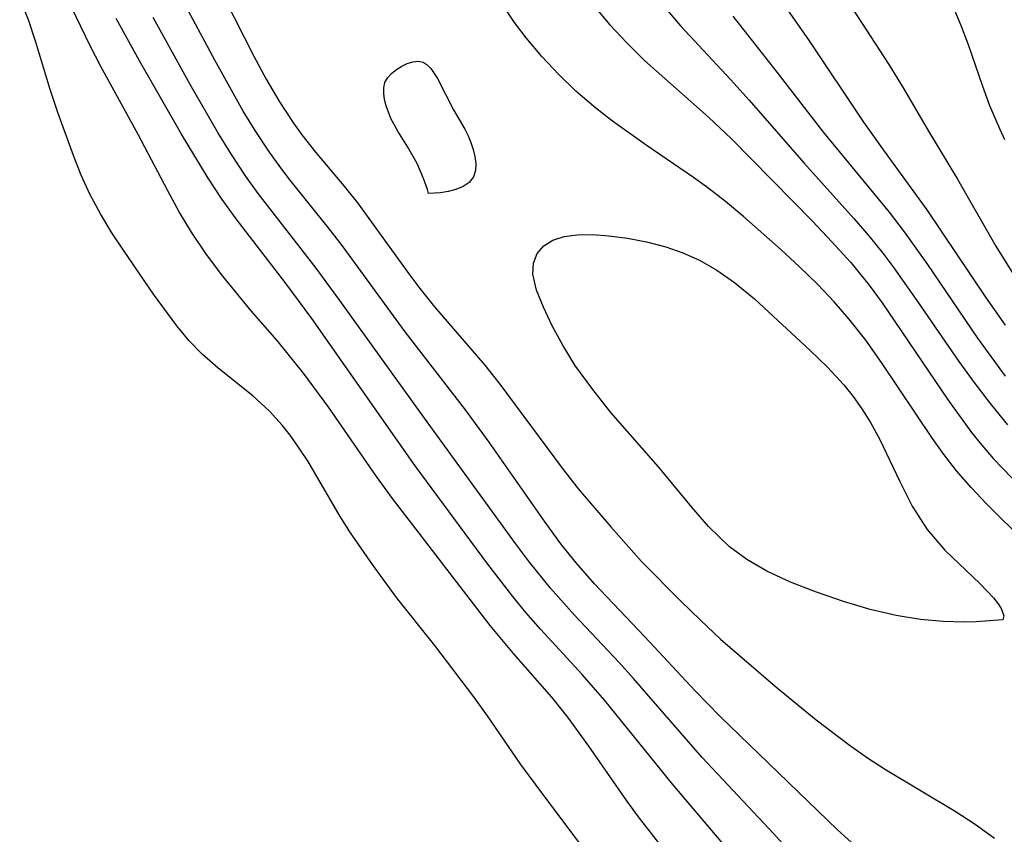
# Model space of a CAD drawing. Header units: metres. Extents: x 1073367 to 1082519, y 1569854 to 1574957.
# Tile 854 of 1056: x 1079590 to 1079659, y 1572645 to 1572702. Entities that reach past the tile are written whole.
import ezdxf

# ---------------------------------------------------------------- set-up
doc = ezdxf.new("R2010")
doc.units = ezdxf.units.M
doc.layers.add('CGG_CurvaNivelLidar_v1', color=253, linetype='Continuous', lineweight=30)

msp = doc.modelspace()

# ---------------------------------------------------------------- linework, layer by layer
at = {"layer": 'CGG_CurvaNivelLidar_v1'}
for p, q in [((1079603.6159, 1572698.6977, 71.5), (1079598.0113, 1572709.1597, 71.5)), ((1079602.0757, 1572707.3672, 71), (1079606.338, 1572698.9664, 71)), ((1079594.9318, 1572699.6916, 73), (1079592.3644, 1572705.0434, 73)), ((1079641.7301, 1572704.7198, 73), (1079644.9674, 1572700.115, 73)), ((1079590.6348, 1572701.4876, 73.5), (1079590.0316, 1572702.9848, 73.5)), ((1079630.0201, 1572702.4826, 71.5), (1079631.1346, 1572701.1591, 71.5)), ((1079634.865, 1572702.4819, 72), (1079636.0546, 1572701.0769, 72)), ((1079647.7023, 1572702.7656, 73.5), (1079650.5483, 1572698.3865, 73.5)), ((1079624.4948, 1572701.3152, 71), (1079623.7353, 1572702.4261, 71)), ((1079639.6818, 1572701.761, 72.5), (1079642.7621, 1572697.8512, 72.5)), ((1079655.1249, 1572702.1615, 74), (1079655.5488, 1572701.1788, 74)), ((1079591.1617, 1572699.9546, 73.5), (1079590.6348, 1572701.4876, 73.5)), ((1079598.3734, 1572698.6472, 72.5), (1079596.7463, 1572701.5897, 72.5)), ((1079601.9025, 1572697.0062, 72), (1079599.3161, 1572701.6721, 72)), ((1079625.2996, 1572700.2394, 71), (1079624.4948, 1572701.3152, 71)), ((1079631.1346, 1572701.1591, 71.5), (1079632.3107, 1572699.8889, 71.5)), ((1079636.0546, 1572701.0769, 72), (1079639.5231, 1572697.3481, 72)), ((1079655.5488, 1572701.1788, 74), (1079656.0796, 1572699.7792, 74)), ((1079592.1599, 1572696.6555, 73.5), (1079591.1617, 1572699.9546, 73.5)), ((1079626.385, 1572698.9436, 71), (1079625.2996, 1572700.2394, 71)), ((1079632.3107, 1572699.8889, 71.5), (1079633.5435, 1572698.6731, 71.5)), ((1079644.9674, 1572700.115, 73), (1079648.7759, 1572694.3822, 73)), ((1079656.0796, 1572699.7792, 74), (1079657.0493, 1572696.9434, 74)), ((1079595.6872, 1572698.2505, 73), (1079594.9318, 1572699.6916, 73)), ((1079601.2924, 1572693.5355, 72.5), (1079598.3734, 1572698.6472, 72.5)), ((1079605.6, 1572695.1467, 71.5), (1079603.6159, 1572698.6977, 71.5)), ((1079606.338, 1572698.9664, 71), (1079607.2023, 1572697.3646, 71)), ((1079616.6346, 1572698.2777, 70.5), (1079617.0174, 1572698.4545, 70.5)), ((1079617.0174, 1572698.4545, 70.5), (1079617.4016, 1572698.5717, 70.5)), ((1079617.4016, 1572698.5717, 70.5), (1079617.7727, 1572698.6117, 70.5)), ((1079617.7727, 1572698.6117, 70.5), (1079618.1159, 1572698.5496, 70.5)), ((1079618.1159, 1572698.5496, 70.5), (1079618.4056, 1572698.3773, 70.5)), ((1079618.4056, 1572698.3773, 70.5), (1079618.6657, 1572698.1142, 70.5)), ((1079627.5422, 1572697.7109, 71), (1079626.385, 1572698.9436, 71)), ((1079633.5435, 1572698.6731, 71.5), (1079637.995, 1572694.7176, 71.5)), ((1079650.5483, 1572698.3865, 73.5), (1079651.5463, 1572696.7674, 73.5)), ((1079598.2912, 1572693.5236, 73), (1079595.6872, 1572698.2505, 73)), ((1079615.6606, 1572697.4827, 70.5), (1079615.9368, 1572697.7874, 70.5)), ((1079615.9368, 1572697.7874, 70.5), (1079616.2686, 1572698.0531, 70.5)), ((1079616.2686, 1572698.0531, 70.5), (1079616.6346, 1572698.2777, 70.5)), ((1079618.6657, 1572698.1142, 70.5), (1079619.1291, 1572697.4079, 70.5)), ((1079628.762, 1572696.5398, 71), (1079627.5422, 1572697.7109, 71)), ((1079642.7621, 1572697.8512, 72.5), (1079646.0054, 1572693.6636, 72.5)), ((1079603.8286, 1572693.6474, 72), (1079601.9025, 1572697.0062, 72)), ((1079607.2023, 1572697.3646, 71), (1079608.1128, 1572695.8023, 71)), ((1079615.3814, 1572696.7691, 70.5), (1079615.4671, 1572697.1367, 70.5)), ((1079615.4671, 1572697.1367, 70.5), (1079615.6606, 1572697.4827, 70.5)), ((1079619.1291, 1572697.4079, 70.5), (1079620.2313, 1572695.2375, 70.5)), ((1079639.5231, 1572697.3481, 72), (1079640.8315, 1572695.8959, 72)), ((1079592.6938, 1572695.0473, 73.5), (1079592.1599, 1572696.6555, 73.5)), ((1079615.377, 1572696.3706, 70.5), (1079615.3814, 1572696.7691, 70.5)), ((1079615.4357, 1572695.9511, 70.5), (1079615.377, 1572696.3706, 70.5)), ((1079630.1437, 1572695.3495, 71), (1079628.762, 1572696.5398, 71)), ((1079651.5463, 1572696.7674, 73.5), (1079653.3766, 1572693.6375, 73.5)), ((1079657.0493, 1572696.9434, 74), (1079657.5626, 1572695.5366, 74)), ((1079608.1128, 1572695.8023, 71), (1079609.0938, 1572694.2984, 71)), ((1079615.5442, 1572695.5184, 70.5), (1079615.4357, 1572695.9511, 70.5)), ((1079640.8315, 1572695.8959, 72), (1079644.6323, 1572691.5336, 72)), ((1079593.7729, 1572692.0613, 73.5), (1079592.6938, 1572695.0473, 73.5)), ((1079606.4214, 1572693.7986, 71.5), (1079605.6, 1572695.1467, 71.5)), ((1079615.8757, 1572694.6402, 70.5), (1079615.5442, 1572695.5184, 70.5)), ((1079620.2313, 1572695.2375, 70.5), (1079621.0175, 1572693.8871, 70.5)), ((1079631.2989, 1572694.4549, 71), (1079630.1437, 1572695.3495, 71)), ((1079657.5626, 1572695.5366, 74), (1079658.2469, 1572693.9253, 74)), ((1079609.0938, 1572694.2984, 71), (1079609.6826, 1572693.4902, 71)), ((1079616.3552, 1572693.7438, 70.5), (1079615.8757, 1572694.6402, 70.5)), ((1079633.6585, 1572692.781, 71), (1079631.2989, 1572694.4549, 71)), ((1079637.995, 1572694.7176, 71.5), (1079639.5859, 1572693.2067, 71.5)), ((1079648.7759, 1572694.3822, 73), (1079650.2165, 1572692.3557, 73)), ((1079603.1473, 1572690.4833, 72.5), (1079601.2924, 1572693.5355, 72.5)), ((1079604.7701, 1572692.1206, 72), (1079603.8286, 1572693.6474, 72)), ((1079607.4239, 1572692.287, 71.5), (1079606.4214, 1572693.7986, 71.5)), ((1079617.0649, 1572692.6352, 70.5), (1079616.3552, 1572693.7438, 70.5)), ((1079621.0175, 1572693.8871, 70.5), (1079621.2509, 1572693.4312, 70.5)), ((1079646.0054, 1572693.6636, 72.5), (1079649.4908, 1572689.4416, 72.5)), ((1079653.3766, 1572693.6375, 73.5), (1079655.3212, 1572690.4042, 73.5)), ((1079658.2469, 1572693.9253, 74), (1079658.6165, 1572693.1652, 74)), ((1079600.3412, 1572689.5871, 73), (1079598.2912, 1572693.5236, 73)), ((1079609.6826, 1572693.4902, 71), (1079610.634, 1572692.29, 71)), ((1079621.2509, 1572693.4312, 70.5), (1079621.4498, 1572692.9501, 70.5)), ((1079621.4498, 1572692.9501, 70.5), (1079621.6077, 1572692.4619, 70.5)), ((1079639.5859, 1572693.2067, 71.5), (1079645.2263, 1572687.4739, 71.5)), ((1079608.0881, 1572691.3674, 71.5), (1079607.4239, 1572692.287, 71.5)), ((1079610.634, 1572692.29, 71), (1079612.6018, 1572689.9456, 71)), ((1079617.7083, 1572691.4893, 70.5), (1079617.0649, 1572692.6352, 70.5)), ((1079621.6077, 1572692.4619, 70.5), (1079621.7263, 1572691.975, 70.5)), ((1079636.9483, 1572690.5334, 71), (1079633.6585, 1572692.781, 71)), ((1079650.2165, 1572692.3557, 73), (1079653.1899, 1572688.2832, 73)), ((1079594.3178, 1572690.6925, 73.5), (1079593.7729, 1572692.0613, 73.5)), ((1079605.7617, 1572690.6306, 72), (1079604.7701, 1572692.1206, 72)), ((1079618.1606, 1572690.4627, 70.5), (1079617.7083, 1572691.4893, 70.5)), ((1079621.7263, 1572691.975, 70.5), (1079621.801, 1572691.4979, 70.5)), ((1079621.801, 1572691.4979, 70.5), (1079621.7798, 1572691.0215, 70.5)), ((1079644.6323, 1572691.5336, 72), (1079648.125, 1572687.6692, 72)), ((1079608.7758, 1572690.4656, 71.5), (1079608.0881, 1572691.3674, 71.5)), ((1079621.7798, 1572691.0215, 70.5), (1079621.6292, 1572690.5708, 70.5)), ((1079594.925, 1572689.3567, 73.5), (1079594.3178, 1572690.6925, 73.5)), ((1079604.1364, 1572689.0009, 72.5), (1079603.1473, 1572690.4833, 72.5)), ((1079606.6352, 1572689.4211, 72), (1079605.7617, 1572690.6306, 72)), ((1079611.7071, 1572686.8029, 71.5), (1079608.7758, 1572690.4656, 71.5)), ((1079618.4357, 1572689.6986, 70.5), (1079618.1606, 1572690.4627, 70.5)), ((1079621.3361, 1572690.1851, 70.5), (1079620.9106, 1572689.8954, 70.5)), ((1079621.6292, 1572690.5708, 70.5), (1079621.3361, 1572690.1851, 70.5)), ((1079637.8644, 1572689.875, 71), (1079636.9483, 1572690.5334, 71)), ((1079655.3212, 1572690.4042, 73.5), (1079657.9992, 1572685.7398, 73.5)), ((1079601.1373, 1572688.1293, 73), (1079600.3412, 1572689.5871, 73)), ((1079610.6854, 1572684.2104, 72), (1079606.6352, 1572689.4211, 72)), ((1079612.6018, 1572689.9456, 71), (1079613.5601, 1572688.7528, 71)), ((1079618.5, 1572689.4009, 70.5), (1079618.4357, 1572689.6986, 70.5)), ((1079619.3395, 1572689.4613, 70.5), (1079618.5, 1572689.4009, 70.5)), ((1079619.8555, 1572689.5477, 70.5), (1079619.3395, 1572689.4613, 70.5)), ((1079620.3978, 1572689.6879, 70.5), (1079619.8555, 1572689.5477, 70.5)), ((1079620.9106, 1572689.8954, 70.5), (1079620.3978, 1572689.6879, 70.5)), ((1079639.1738, 1572688.8527, 71), (1079637.8644, 1572689.875, 71)), ((1079649.4908, 1572689.4416, 72.5), (1079650.5758, 1572688.0996, 72.5)), ((1079595.6529, 1572687.9998, 73.5), (1079594.925, 1572689.3567, 73.5)), ((1079605.1158, 1572687.6448, 72.5), (1079604.1364, 1572689.0009, 72.5)), ((1079613.5601, 1572688.7528, 71), (1079617.2052, 1572683.714, 71)), ((1079640.4476, 1572687.7824, 71), (1079639.1738, 1572688.8527, 71)), ((1079601.9877, 1572686.7101, 73), (1079601.1373, 1572688.1293, 73)), ((1079650.5758, 1572688.0996, 72.5), (1079651.6286, 1572686.7322, 72.5)), ((1079653.1899, 1572688.2832, 73), (1079657.2841, 1572682.1837, 73)), ((1079596.4529, 1572686.6831, 73.5), (1079595.6529, 1572687.9998, 73.5)), ((1079608.5235, 1572683.2252, 72.5), (1079605.1158, 1572687.6448, 72.5)), ((1079643.0336, 1572685.5074, 71), (1079640.4476, 1572687.7824, 71)), ((1079645.2263, 1572687.4739, 71.5), (1079646.5861, 1572686.0558, 71.5)), ((1079648.125, 1572687.6692, 72), (1079649.1492, 1572686.4742, 72)), ((1079597.2972, 1572685.3952, 73.5), (1079596.4529, 1572686.6831, 73.5)), ((1079603.0475, 1572685.1543, 73), (1079601.9877, 1572686.7101, 73)), ((1079612.5455, 1572685.6988, 71.5), (1079611.7071, 1572686.8029, 71.5)), ((1079651.6286, 1572686.7322, 72.5), (1079653.2428, 1572684.4626, 72.5)), ((1079626.5302, 1572685.7743, 70.5), (1079627.1623, 1572686.1601, 70.5)), ((1079627.1623, 1572686.1601, 70.5), (1079627.9475, 1572686.4069, 70.5)), ((1079627.9475, 1572686.4069, 70.5), (1079628.851, 1572686.531, 70.5)), ((1079628.851, 1572686.531, 70.5), (1079629.9109, 1572686.545, 70.5)), ((1079629.9109, 1572686.545, 70.5), (1079631.0473, 1572686.4669, 70.5)), ((1079631.0473, 1572686.4669, 70.5), (1079632.3435, 1572686.3044, 70.5)), ((1079632.3435, 1572686.3044, 70.5), (1079633.6762, 1572686.0564, 70.5)), ((1079633.6762, 1572686.0564, 70.5), (1079635.0183, 1572685.7055, 70.5)), ((1079646.5861, 1572686.0558, 71.5), (1079647.8982, 1572684.5989, 71.5)), ((1079649.1492, 1572686.4742, 72), (1079650.1368, 1572685.2485, 72)), ((1079599.3502, 1572682.4073, 73.5), (1079597.2972, 1572685.3952, 73.5)), ((1079616.8698, 1572679.7906, 71.5), (1079612.5455, 1572685.6988, 71.5)), ((1079626.0745, 1572685.2243, 70.5), (1079626.5302, 1572685.7743, 70.5)), ((1079635.0183, 1572685.7055, 70.5), (1079636.2065, 1572685.2872, 70.5)), ((1079644.3421, 1572684.308, 71), (1079643.0336, 1572685.5074, 71)), ((1079657.9992, 1572685.7398, 73.5), (1079659.2995, 1572683.6478, 73.5)), ((1079604.1798, 1572683.6496, 73), (1079603.0475, 1572685.1543, 73)), ((1079625.8184, 1572684.5507, 70.5), (1079626.0745, 1572685.2243, 70.5)), ((1079636.2065, 1572685.2872, 70.5), (1079637.3649, 1572684.762, 70.5)), ((1079637.3649, 1572684.762, 70.5), (1079638.5699, 1572684.0708, 70.5)), ((1079650.1368, 1572685.2485, 72), (1079650.9019, 1572684.2354, 72)), ((1079612.3256, 1572681.9718, 72), (1079610.6854, 1572684.2104, 72)), ((1079625.7661, 1572683.7935, 70.5), (1079625.8184, 1572684.5507, 70.5)), ((1079638.5699, 1572684.0708, 70.5), (1079639.8036, 1572683.2184, 70.5)), ((1079645.6069, 1572683.0715, 71), (1079644.3421, 1572684.308, 71)), ((1079647.8982, 1572684.5989, 71.5), (1079649.1797, 1572683.0182, 71.5)), ((1079650.9019, 1572684.2354, 72), (1079652.5511, 1572681.8987, 72)), ((1079653.2428, 1572684.4626, 72.5), (1079656.7184, 1572679.346, 72.5)), ((1079606.1467, 1572681.2459, 73), (1079604.1798, 1572683.6496, 73)), ((1079617.2052, 1572683.714, 71), (1079617.8967, 1572682.8067, 71)), ((1079626.0076, 1572682.6906, 70.5), (1079625.7661, 1572683.7935, 70.5)), ((1079610.3775, 1572680.7102, 72.5), (1079608.5235, 1572683.2252, 72.5)), ((1079617.8967, 1572682.8067, 71), (1079618.9258, 1572681.5255, 71)), ((1079626.4969, 1572681.4873, 70.5), (1079626.0076, 1572682.6906, 70.5)), ((1079639.8036, 1572683.2184, 70.5), (1079641.1912, 1572682.0843, 70.5)), ((1079646.7484, 1572681.8579, 71), (1079645.6069, 1572683.0715, 71)), ((1079649.1797, 1572683.0182, 71.5), (1079650.0864, 1572681.7887, 71.5)), ((1079600.969, 1572680.1904, 73.5), (1079599.3502, 1572682.4073, 73.5)), ((1079618.2222, 1572673.7598, 72), (1079612.3256, 1572681.9718, 72)), ((1079641.1912, 1572682.0843, 70.5), (1079645.0807, 1572678.475, 70.5)), ((1079652.5511, 1572681.8987, 72), (1079655.4288, 1572677.7143, 72)), ((1079657.2841, 1572682.1837, 73), (1079658.6554, 1572680.2554, 73)), ((1079607.9523, 1572679.1848, 73), (1079606.1467, 1572681.2459, 73)), ((1079618.9258, 1572681.5255, 71), (1079622.4086, 1572677.4682, 71)), ((1079627.1147, 1572680.1979, 70.5), (1079626.4969, 1572681.4873, 70.5)), ((1079647.7743, 1572680.687, 71), (1079646.7484, 1572681.8579, 71)), ((1079650.0864, 1572681.7887, 71.5), (1079654.6718, 1572675.0169, 71.5)), ((1079617.5771, 1572670.4554, 72.5), (1079610.3775, 1572680.7102, 72.5)), ((1079648.9382, 1572679.202, 71), (1079647.7743, 1572680.687, 71)), ((1079601.8215, 1572679.1633, 73.5), (1079600.969, 1572680.1904, 73.5)), ((1079627.8452, 1572678.8427, 70.5), (1079627.1147, 1572680.1979, 70.5)), ((1079602.7301, 1572678.2208, 73.5), (1079601.8215, 1572679.1633, 73.5)), ((1079609.7982, 1572676.8962, 73), (1079607.9523, 1572679.1848, 73)), ((1079621.0661, 1572674.3537, 71.5), (1079616.8698, 1572679.7906, 71.5)), ((1079650.0387, 1572677.6564, 71), (1079648.9382, 1572679.202, 71)), ((1079656.7184, 1572679.346, 72.5), (1079658.6585, 1572676.7047, 72.5)), ((1079628.694, 1572677.4708, 70.5), (1079627.8452, 1572678.8427, 70.5)), ((1079645.0807, 1572678.475, 70.5), (1079646.2858, 1572677.3129, 70.5)), ((1079603.8602, 1572677.2509, 73.5), (1079602.7301, 1572678.2208, 73.5)), ((1079606.2621, 1572675.3358, 73.5), (1079603.8602, 1572677.2509, 73.5)), ((1079622.4086, 1572677.4682, 71), (1079623.459, 1572676.1462, 71)), ((1079629.9336, 1572675.7583, 70.5), (1079628.694, 1572677.4708, 70.5)), ((1079646.2858, 1572677.3129, 70.5), (1079647.4122, 1572676.0991, 70.5)), ((1079653.5942, 1572672.3657, 71), (1079650.0387, 1572677.6564, 71)), ((1079655.4288, 1572677.7143, 72), (1079656.541, 1572676.1827, 72)), ((1079611.5534, 1572674.5144, 73), (1079609.7982, 1572676.8962, 73)), ((1079623.459, 1572676.1462, 71), (1079627.8105, 1572670.2864, 71)), ((1079631.188, 1572674.1732, 70.5), (1079629.9336, 1572675.7583, 70.5)), ((1079647.4122, 1572676.0991, 70.5), (1079648.0721, 1572675.2742, 70.5)), ((1079656.541, 1572676.1827, 72), (1079657.6897, 1572674.6842, 72)), ((1079607.4303, 1572674.2517, 73.5), (1079606.2621, 1572675.3358, 73.5)), ((1079648.0721, 1572675.2742, 70.5), (1079648.68, 1572674.4172, 70.5)), ((1079654.6718, 1572675.0169, 71.5), (1079656.3163, 1572672.7677, 71.5)), ((1079614.8684, 1572669.7076, 73), (1079611.5534, 1572674.5144, 73)), ((1079622.7168, 1572672.0951, 71.5), (1079621.0661, 1572674.3537, 71.5)), ((1079648.68, 1572674.4172, 70.5), (1079649.2735, 1572673.4749, 70.5)), ((1079657.6897, 1572674.6842, 72), (1079658.8234, 1572673.3074, 72)), ((1079608.3083, 1572673.2825, 73.5), (1079607.4303, 1572674.2517, 73.5)), ((1079624.5479, 1572665.0576, 72), (1079618.2222, 1572673.7598, 72)), ((1079634.5123, 1572670.3912, 70.5), (1079631.188, 1572674.1732, 70.5)), ((1079608.8543, 1572672.5966, 73.5), (1079608.3083, 1572673.2825, 73.5)), ((1079649.2735, 1572673.4749, 70.5), (1079649.905, 1572672.3246, 70.5)), ((1079609.5028, 1572671.6888, 73.5), (1079608.8543, 1572672.5966, 73.5)), ((1079649.905, 1572672.3246, 70.5), (1079651.3091, 1572669.3715, 70.5)), ((1079654.4125, 1572671.2147, 71), (1079653.5942, 1572672.3657, 71)), ((1079656.3163, 1572672.7677, 71.5), (1079657.0254, 1572671.8819, 71.5)), ((1079610.1116, 1572670.7437, 73.5), (1079609.5028, 1572671.6888, 73.5)), ((1079626.6162, 1572666.5276, 71.5), (1079622.7168, 1572672.0951, 71.5)), ((1079657.0254, 1572671.8819, 71.5), (1079657.8432, 1572670.9419, 71.5)), ((1079655.2734, 1572670.1022, 71), (1079654.4125, 1572671.2147, 71)), ((1079657.8432, 1572670.9419, 71.5), (1079659.7342, 1572668.974, 71.5)), ((1079612.3394, 1572666.9209, 73.5), (1079610.1116, 1572670.7437, 73.5)), ((1079622.6191, 1572663.6137, 72.5), (1079617.5771, 1572670.4554, 72.5)), ((1079627.8105, 1572670.2864, 71), (1079628.9369, 1572668.8379, 71)), ((1079636.8264, 1572667.5734, 70.5), (1079634.5123, 1572670.3912, 70.5)), ((1079615.9927, 1572668.1848, 73), (1079614.8684, 1572669.7076, 73)), ((1079656.285, 1572668.9368, 71), (1079655.2734, 1572670.1022, 71)), ((1079651.3091, 1572669.3715, 70.5), (1079652.1859, 1572667.645, 70.5)), ((1079657.3503, 1572667.817, 71), (1079656.285, 1572668.9368, 71)), ((1079622.7995, 1572659.3314, 73), (1079615.9927, 1572668.1848, 73)), ((1079628.9369, 1572668.8379, 71), (1079631.185, 1572666.1963, 71)), ((1079638.0047, 1572666.2227, 70.5), (1079636.8264, 1572667.5734, 70.5)), ((1079652.1859, 1572667.645, 70.5), (1079653.2158, 1572666.0316, 70.5)), ((1079658.4475, 1572666.7238, 71), (1079657.3503, 1572667.817, 71)), ((1079613.0592, 1572665.7942, 73.5), (1079612.3394, 1572666.9209, 73.5)), ((1079627.713, 1572665.0314, 71.5), (1079626.6162, 1572666.5276, 71.5)), ((1079631.185, 1572666.1963, 71), (1079633.3322, 1572663.8034, 71)), ((1079639.4629, 1572664.8254, 70.5), (1079638.0047, 1572666.2227, 70.5)), ((1079660.0934, 1572665.1352, 71), (1079658.4475, 1572666.7238, 71)), ((1079614.5925, 1572663.5794, 73.5), (1079613.0592, 1572665.7942, 73.5)), ((1079653.2158, 1572666.0316, 70.5), (1079654.4509, 1572664.5852, 70.5)), ((1079625.5304, 1572663.7563, 72), (1079624.5479, 1572665.0576, 72)), ((1079628.7765, 1572663.6903, 71.5), (1079627.713, 1572665.0314, 71.5)), ((1079640.6608, 1572663.9339, 70.5), (1079639.4629, 1572664.8254, 70.5)), ((1079654.4509, 1572664.5852, 70.5), (1079656.9148, 1572662.2313, 70.5)), ((1079616.2805, 1572661.2898, 73.5), (1079614.5925, 1572663.5794, 73.5)), ((1079624.3721, 1572661.3463, 72.5), (1079622.6191, 1572663.6137, 72.5)), ((1079626.9961, 1572661.9429, 72), (1079625.5304, 1572663.7563, 72)), ((1079630.0534, 1572662.23, 71.5), (1079628.7765, 1572663.6903, 71.5)), ((1079633.3322, 1572663.8034, 71), (1079636.0509, 1572661.0564, 71)), ((1079642.067, 1572663.1221, 70.5), (1079640.6608, 1572663.9339, 70.5)), ((1079643.7093, 1572662.3644, 70.5), (1079642.067, 1572663.1221, 70.5)), ((1079633.5673, 1572658.5522, 71.5), (1079630.0534, 1572662.23, 71.5)), ((1079645.5112, 1572661.662, 70.5), (1079643.7093, 1572662.3644, 70.5)), ((1079656.9148, 1572662.2313, 70.5), (1079657.8403, 1572661.2695, 70.5)), ((1079625.283, 1572660.2433, 72.5), (1079624.3721, 1572661.3463, 72.5)), ((1079628.6701, 1572660.0664, 72), (1079626.9961, 1572661.9429, 72)), ((1079647.3971, 1572661.0174, 70.5), (1079645.5112, 1572661.662, 70.5)), ((1079618.9431, 1572657.9383, 73.5), (1079616.2805, 1572661.2898, 73.5)), ((1079636.0509, 1572661.0564, 71), (1079637.4292, 1572659.7114, 71)), ((1079649.2417, 1572660.4628, 70.5), (1079647.3971, 1572661.0174, 70.5)), ((1079657.8403, 1572661.2695, 70.5), (1079658.1646, 1572660.852, 70.5)), ((1079658.1646, 1572660.852, 70.5), (1079658.3739, 1572660.5161, 70.5)), ((1079626.298, 1572659.0814, 72.5), (1079625.283, 1572660.2433, 72.5)), ((1079631.7631, 1572656.7731, 72), (1079628.6701, 1572660.0664, 72)), ((1079651.0684, 1572660.0274, 70.5), (1079649.2417, 1572660.4628, 70.5)), ((1079652.7561, 1572659.7585, 70.5), (1079651.0684, 1572660.0274, 70.5)), ((1079658.3739, 1572660.5161, 70.5), (1079658.5674, 1572660.001, 70.5)), ((1079658.5674, 1572660.001, 70.5), (1079658.5, 1572659.7274, 70.5)), ((1079624.4168, 1572657.3959, 73), (1079622.7995, 1572659.3314, 73)), ((1079637.4292, 1572659.7114, 71), (1079638.8336, 1572658.3973, 71)), ((1079654.3348, 1572659.618, 70.5), (1079652.7561, 1572659.7585, 70.5)), ((1079655.7429, 1572659.5799, 70.5), (1079654.3348, 1572659.618, 70.5)), ((1079656.6246, 1572659.5983, 70.5), (1079655.7429, 1572659.5799, 70.5)), ((1079658.5, 1572659.7274, 70.5), (1079656.6246, 1572659.5983, 70.5)), ((1079629.1888, 1572655.9218, 72.5), (1079626.298, 1572659.0814, 72.5)), ((1079621.6426, 1572654.3736, 73.5), (1079618.9431, 1572657.9383, 73.5)), ((1079637.0635, 1572654.7983, 71.5), (1079633.5673, 1572658.5522, 71.5)), ((1079638.8336, 1572658.3973, 71), (1079642.8067, 1572654.9777, 71)), ((1079627.0831, 1572654.3414, 73), (1079624.4168, 1572657.3959, 73)), ((1079632.7758, 1572655.6534, 72), (1079631.7631, 1572656.7731, 72)), ((1079630.7695, 1572654.1212, 72.5), (1079629.1888, 1572655.9218, 72.5)), ((1079637.5582, 1572650.1582, 72), (1079632.7758, 1572655.6534, 72)), ((1079638.7721, 1572653.024, 71.5), (1079637.0635, 1572654.7983, 71.5)), ((1079642.8067, 1572654.9777, 71), (1079645.4951, 1572652.7679, 71)), ((1079622.617, 1572653.0493, 73.5), (1079621.6426, 1572654.3736, 73.5)), ((1079628.2013, 1572652.9615, 73), (1079627.0831, 1572654.3414, 73)), ((1079635.4997, 1572648.2603, 72.5), (1079630.7695, 1572654.1212, 72.5)), ((1079624.9289, 1572649.6664, 73.5), (1079622.617, 1572653.0493, 73.5)), ((1079629.6704, 1572650.9474, 73), (1079628.2013, 1572652.9615, 73)), ((1079646.9856, 1572645.1185, 71.5), (1079638.7721, 1572653.024, 71.5)), ((1079645.4951, 1572652.7679, 71), (1079647.8718, 1572650.9633, 71)), ((1079632.3001, 1572647.1328, 73), (1079629.6704, 1572650.9474, 73)), ((1079647.8718, 1572650.9633, 71), (1079649.0612, 1572650.1325, 71)), ((1079625.9846, 1572648.2171, 73.5), (1079624.9289, 1572649.6664, 73.5)), ((1079642.5395, 1572644.8308, 72), (1079637.5582, 1572650.1582, 72)), ((1079649.0612, 1572650.1325, 71), (1079650.3256, 1572649.3258, 71)), ((1079650.3256, 1572649.3258, 71), (1079655.1632, 1572646.4192, 71)), ((1079631.6405, 1572640.7099, 73.5), (1079625.9846, 1572648.2171, 73.5)), ((1079640.6827, 1572642.1922, 72.5), (1079635.4997, 1572648.2603, 72.5)), ((1079633.1845, 1572645.9339, 73), (1079632.3001, 1572647.1328, 73)), ((1079655.1632, 1572646.4192, 71), (1079656.5585, 1572645.5016, 71)), ((1079635.023, 1572643.5823, 73), (1079633.1845, 1572645.9339, 73)), ((1079648.8957, 1572643.3698, 71.5), (1079646.9856, 1572645.1185, 71.5)), ((1079656.5585, 1572645.5016, 71), (1079657.9057, 1572644.5237, 71)), ((1079646.9128, 1572640.0248, 72), (1079642.5395, 1572644.8308, 72))]:
    msp.add_line(p, q, dxfattribs=at)

doc.saveas('drawing.dxf')
